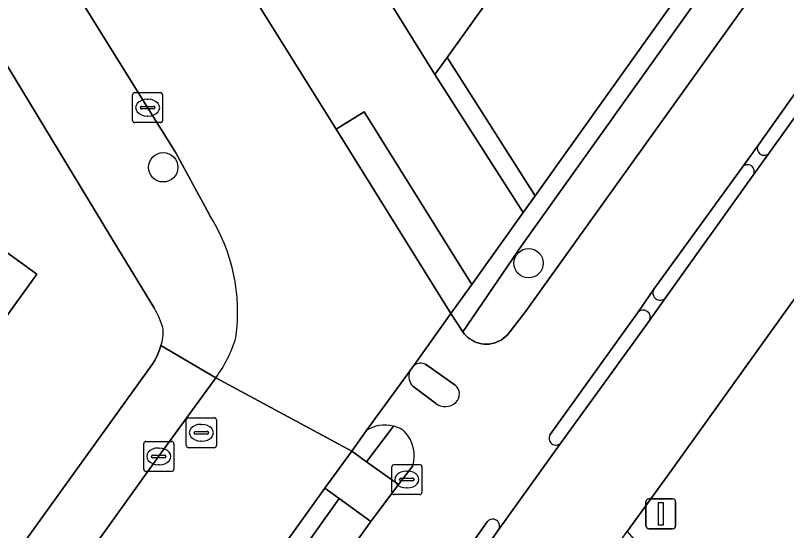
# Model space of a CAD drawing. Extents: x 158835 to 160077, y 386387 to 387778.
# Drawn here: x 159278.07 to 159303.78, y 386874.1 to 386891.27 of the extents above; entities that cross this region are included whole.
import ezdxf

# ---------------------------------------------------------------- set-up
doc = ezdxf.new("R2010")
doc.units = 0
for name, color, linetype in [('IMGEO_Berm_groen', 7, 'Continuous'), ('IMGEO_Boom', 7, 'Continuous'), ('IMGEO_Brandkraan', 7, 'Continuous'), ('IMGEO_Erf', 7, 'Continuous'), ('IMGEO_Fietspad_gesloten', 7, 'Continuous'), ('IMGEO_Groenvoorziening', 7, 'Continuous'), ('IMGEO_Haag', 7, 'Continuous'), ('IMGEO_Kolk', 7, 'Continuous'), ('IMGEO_Lichtmast', 7, 'Continuous'), ('IMGEO_OVBaan_gesloten', 7, 'Continuous'), ('IMGEO_Pand', 7, 'Continuous'), ('IMGEO_Rijbaan_lokaal_open', 7, 'Continuous'), ('IMGEO_Rioolput', 7, 'Continuous'), ('IMGEO_Verkeerseiland_gesloten', 7, 'Continuous'), ('IMGEO_Verkeerseiland_open', 7, 'Continuous'), ('IMGEO_Voetpad_open', 7, 'Continuous')]:
    doc.layers.add(name, color=color, linetype=linetype)

msp = doc.modelspace()

# ---------------------------------------------------------------- linework, layer by layer
at = {"layer": 'IMGEO_Berm_groen'}
for points in [[(159308.406, 386915.11), (159304.811, 386912.887), (159291.215, 386904.389), (159285.634, 386900.868), (159285.084, 386900.521), (159292.051, 386889.304), (159292.458, 386889.873), (159296.496, 386895.51), (159307.289, 386910.534)], [(159290.673, 386877.585), (159289.777, 386876.394), (159290.843, 386875.635), (159291.313, 386876.256)]]:
    msp.add_lwpolyline(points, dxfattribs=at)
for centre, radius, start, end in [((159290.389, 386876.522), 1.1, 53.4514, 75.0358), ((159290.183, 386876.598), 1.181, 343.1672, 43.1639)]:
    msp.add_arc(centre, radius, start, end, dxfattribs=at)
at = {"layer": 'IMGEO_Boom'}
for centre in [(159282.993, 386886.211), (159295.175, 386883.016)]:
    msp.add_circle(centre, 0.489, dxfattribs=at)
at = {"layer": 'IMGEO_Brandkraan'}
for p, q in [((159283.839, 386877.864), (159284.691, 386877.864)), ((159283.764, 386876.938), (159283.764, 386877.79)), ((159284.252, 386877.644), (159284.277, 386877.644)), ((159284.765, 386877.79), (159284.765, 386876.938)), ((159284.023, 386877.358), (159284.023, 386877.37)), ((159284.066, 386877.407), (159284.464, 386877.407)), ((159284.507, 386877.37), (159284.507, 386877.358)), ((159284.461, 386877.321), (159284.063, 386877.321)), ((159284.275, 386877.084), (159284.25, 386877.084)), ((159284.691, 386876.864), (159283.839, 386876.864))]:
    msp.add_line(p, q, dxfattribs=at)
for points in [[(159283.839, 386877.864), (159284.691, 386877.864)], [(159283.764, 386876.938), (159283.764, 386877.79)], [(159284.765, 386877.79), (159284.765, 386876.938)], [(159284.691, 386876.864), (159283.839, 386876.864)]]:
    msp.add_lwpolyline(points, dxfattribs=at)
for centre, radius, start, end in [((159283.841, 386877.788), 0.0765, 91.552, 178.448), ((159283.841, 386877.788), 0.0765, 91.552, 178.448), ((159284.689, 386877.788), 0.0765, 1.552, 88.448), ((159284.689, 386877.788), 0.0765, 1.552, 88.448), ((159284.063, 386877.367), 0.0403, 85.8775, 175.7526), ((159284.06, 386877.357), 0.0366, 178.938, 274.7102), ((159284.464, 386877.364), 0.043, 264.8664, 352.4533), ((159284.468, 386877.369), 0.0386, 1.7309, 96.639), ((159283.841, 386876.94), 0.0765, 181.552, 268.448), ((159283.841, 386876.94), 0.0765, 181.552, 268.448), ((159284.689, 386876.94), 0.0765, 271.552, 358.448), ((159284.689, 386876.94), 0.0765, 271.552, 358.448)]:
    msp.add_arc(centre, radius, start, end, dxfattribs=at)
for centre, major_axis, ratio, start_param, end_param in [((159284.251, 386877.364), (-0.387, 0.002), 0.722429, 4.712389, 7.853982), ((159284.276, 386877.364), (-0.39, 0.002), 0.717154, 1.570796, 4.712389)]:
    msp.add_ellipse(centre, major_axis=major_axis, ratio=ratio, start_param=start_param, end_param=end_param, dxfattribs=at)
at = {"layer": 'IMGEO_Erf'}
for points in [[(159282.706, 386881.503), (159281.467, 386883.527), (159274.852, 386894.442), (159272.047, 386898.934), (159270.223, 386896.628), (159266.308, 386891.679), (159278.78, 386882.646), (159276.085, 386878.925), (159275.436, 386879.392), (159272.528, 386875.353), (159273.177, 386874.886), (159273.089, 386874.764), (159270.49, 386871.156)], [(159268.011, 386859.357), (159282.621, 386879.644), (159282.72, 386879.799), (159282.804, 386879.962), (159282.873, 386880.132), (159282.914, 386880.267)]]:
    msp.add_lwpolyline(points, dxfattribs=at)
for centre, radius, start, end in [((159280.268, 386880.092), 2.817, 14.8292, 30.0563), ((159281.744, 386880.71), 1.251, 339.2405, 4.705)]:
    msp.add_arc(centre, radius, start, end, dxfattribs=at)
at = {"layer": 'IMGEO_Fietspad_gesloten'}
for points in [[(159295.896, 386877.306), (159297.601, 386879.67), (159298.824, 386881.367), (159299.358, 386882.146), (159302.296, 386886.21), (159302.84, 386886.964), (159305.76, 386891.056), (159306.295, 386891.828), (159309.229, 386895.88), (159309.773, 386896.656), (159312.692, 386900.717), (159313.231, 386901.492), (159316.163, 386905.581), (159316.7, 386906.312), (159322.389, 386914.237), (159322.504, 386914.393), (159323.254, 386915.416), (159323.293, 386915.469), (159326.591, 386920.089), (159327.95, 386921.946)], [(159323.459, 386920.998), (159295.785, 386882.398), (159295.082, 386881.418), (159294.557, 386880.739), (159294.514, 386880.68), (159294.458, 386880.615), (159294.397, 386880.556), (159294.331, 386880.503), (159294.261, 386880.455), (159294.187, 386880.414), (159294.109, 386880.38), (159294.028, 386880.353), (159293.946, 386880.334), (159293.862, 386880.322), (159293.777, 386880.317), (159293.692, 386880.32), (159293.608, 386880.331), (159293.525, 386880.349), (159293.444, 386880.374), (159293.365, 386880.406), (159293.29, 386880.446), (159293.219, 386880.492), (159293.152, 386880.544), (159293.089, 386880.602), (159293.033, 386880.665), (159292.982, 386880.733), (159292.589, 386881.34), (159291.41, 386879.683), (159291.363, 386879.617)], [(159291.205, 386879.401), (159289.763, 386877.426)], [(159291.741, 386879.648), (159292.727, 386878.947)], [(159292.069, 386878.349), (159291.316, 386878.915)], [(159294.17, 386874.129), (159296.263, 386877.041)], [(159291.313, 386876.256), (159290.843, 386875.635), (159289.915, 386874.409), (159260.77, 386833.848)], [(159279.873, 386855.033), (159280.435, 386855.808), (159283.369, 386859.853), (159283.902, 386860.628), (159286.841, 386864.711), (159287.379, 386865.473), (159290.329, 386869.544), (159290.859, 386870.292), (159292.625, 386872.746), (159293.211, 386873.567), (159293.798, 386874.394)]]:
    msp.add_lwpolyline(points, dxfattribs=at)
for centre, radius, start, end in [((159291.582, 386879.265), 0.415, 67.4997, 121.877), ((159291.67, 386879.251), 0.488, 162.1678, 223.563), ((159292.489, 386878.651), 0.38, 313.8409, 51.1818), ((159292.394, 386878.77), 0.532, 232.3751, 312.32), ((159290.388, 386876.53), 1.093, 74.9062, 124.9157), ((159290.389, 386876.522), 1.1, 53.4514, 75.0358), ((159290.183, 386876.598), 1.181, 343.1672, 43.1639), ((159296.085, 386877.182), 0.227, 146.7558, 321.5803), ((159293.981, 386874.257), 0.228, 325.9822, 143.0883)]:
    msp.add_arc(centre, radius, start, end, dxfattribs=at)
at = {"layer": 'IMGEO_Groenvoorziening'}
for points in [[(159300.98, 386892.054), (159294.964, 386883.631), (159292.982, 386880.733), (159293.033, 386880.665), (159293.089, 386880.602), (159293.152, 386880.544), (159293.219, 386880.492), (159293.29, 386880.446), (159293.365, 386880.406), (159293.444, 386880.374), (159293.525, 386880.349), (159293.608, 386880.331), (159293.692, 386880.32), (159293.777, 386880.317), (159293.862, 386880.322), (159293.946, 386880.334), (159294.028, 386880.353), (159294.109, 386880.38), (159294.187, 386880.414), (159294.261, 386880.455), (159294.331, 386880.503), (159294.397, 386880.556), (159294.458, 386880.615), (159294.514, 386880.68), (159294.557, 386880.739), (159295.082, 386881.418), (159295.785, 386882.398), (159323.459, 386920.998)], [(159311.011, 386907.04), (159300.492, 386892.403), (159295.393, 386885.264), (159294.991, 386884.702), (159293.282, 386882.307), (159292.905, 386881.778), (159292.589, 386881.34), (159292.982, 386880.733), (159294.964, 386883.631), (159300.98, 386892.054), (159311.499, 386906.69)], [(159318.95, 386902.616), (159299.955, 386876.133), (159298.46, 386874.072), (159299.868, 386872.469), (159303.561, 386868.051), (159304.548, 386867.085), (159305.861, 386865.949), (159307.406, 386864.787), (159344.416, 386838.941), (159347.517, 386836.798), (159348.071, 386836.413), (159351.64, 386840.448)], [(159289.763, 386877.426), (159289.28, 386876.748), (159289.777, 386876.394), (159290.673, 386877.585)], [(159286.673, 386872.099), (159288.864, 386875.168), (159288.379, 386875.519), (159287.428, 386874.189), (159286.185, 386872.449)], [(159260.77, 386833.848), (159289.915, 386874.409), (159288.864, 386875.168), (159286.673, 386872.099)]]:
    msp.add_lwpolyline(points, dxfattribs=at)
msp.add_arc((159290.388, 386876.53), 1.093, 74.9062, 124.9157, dxfattribs=at)
at = {"layer": 'IMGEO_Haag'}
for points in [[(159311.011, 386907.04), (159300.492, 386892.403), (159295.393, 386885.264), (159294.991, 386884.702), (159293.282, 386882.307), (159292.905, 386881.778), (159292.589, 386881.34), (159292.982, 386880.733), (159294.964, 386883.631), (159300.98, 386892.054), (159311.499, 386906.69)], [(159289.763, 386877.426), (159289.28, 386876.748), (159289.777, 386876.394), (159290.673, 386877.585)], [(159286.673, 386872.099), (159288.864, 386875.168), (159288.379, 386875.519), (159287.428, 386874.189), (159286.185, 386872.449)]]:
    msp.add_lwpolyline(points, dxfattribs=at)
msp.add_arc((159290.388, 386876.53), 1.093, 74.9062, 124.9157, dxfattribs=at)
at = {"layer": 'IMGEO_Kolk'}
for p, q in [((159282.049, 386888.699), (159282.901, 386888.699)), ((159281.974, 386887.773), (159281.974, 386888.625)), ((159282.462, 386888.479), (159282.487, 386888.479)), ((159282.975, 386888.625), (159282.975, 386887.773)), ((159282.233, 386888.193), (159282.233, 386888.205)), ((159282.671, 386888.156), (159282.273, 386888.156)), ((159282.276, 386888.242), (159282.674, 386888.242)), ((159282.717, 386888.205), (159282.717, 386888.193)), ((159282.485, 386887.919), (159282.46, 386887.919)), ((159282.901, 386887.699), (159282.049, 386887.699)), ((159282.343, 386876.149), (159282.343, 386877.001)), ((159282.418, 386877.075), (159283.27, 386877.075)), ((159282.831, 386876.855), (159282.856, 386876.855)), ((159283.344, 386877.001), (159283.344, 386876.149)), ((159282.602, 386876.569), (159282.602, 386876.581)), ((159282.645, 386876.618), (159283.043, 386876.618)), ((159283.086, 386876.581), (159283.086, 386876.569)), ((159283.04, 386876.532), (159282.642, 386876.532)), ((159283.27, 386876.075), (159282.418, 386876.075)), ((159282.854, 386876.295), (159282.829, 386876.295))]:
    msp.add_line(p, q, dxfattribs=at)
for points in [[(159282.049, 386888.699), (159282.901, 386888.699)], [(159281.974, 386887.773), (159281.974, 386888.625)], [(159282.975, 386888.625), (159282.975, 386887.773)], [(159282.901, 386887.699), (159282.049, 386887.699)], [(159282.343, 386876.149), (159282.343, 386877.001)], [(159282.418, 386877.075), (159283.27, 386877.075)], [(159283.344, 386877.001), (159283.344, 386876.149)], [(159283.27, 386876.075), (159282.418, 386876.075)]]:
    msp.add_lwpolyline(points, dxfattribs=at)
for centre, radius, start, end in [((159282.051, 386888.623), 0.0765, 91.552, 178.448), ((159282.051, 386888.623), 0.0765, 91.552, 178.448), ((159282.899, 386888.623), 0.0765, 1.552, 88.448), ((159282.899, 386888.623), 0.0765, 1.552, 88.448), ((159282.273, 386888.202), 0.0403, 85.8775, 175.7526), ((159282.27, 386888.192), 0.0366, 178.938, 274.7102), ((159282.674, 386888.199), 0.043, 264.8664, 352.4533), ((159282.678, 386888.204), 0.0386, 1.7309, 96.639), ((159282.051, 386887.775), 0.0765, 181.552, 268.448), ((159282.051, 386887.775), 0.0765, 181.552, 268.448), ((159282.899, 386887.775), 0.0765, 271.552, 358.448), ((159282.899, 386887.775), 0.0765, 271.552, 358.448), ((159282.42, 386876.999), 0.0765, 91.552, 178.448), ((159282.42, 386876.999), 0.0765, 91.552, 178.448), ((159283.268, 386876.999), 0.0765, 1.552, 88.448), ((159283.268, 386876.999), 0.0765, 1.552, 88.448), ((159282.642, 386876.578), 0.0403, 85.8775, 175.7526), ((159282.639, 386876.568), 0.0366, 178.938, 274.7102), ((159283.043, 386876.575), 0.043, 264.8664, 352.4533), ((159283.047, 386876.58), 0.0386, 1.7309, 96.639), ((159282.42, 386876.151), 0.0765, 181.552, 268.448), ((159282.42, 386876.151), 0.0765, 181.552, 268.448), ((159283.268, 386876.151), 0.0765, 271.552, 358.448), ((159283.268, 386876.151), 0.0765, 271.552, 358.448)]:
    msp.add_arc(centre, radius, start, end, dxfattribs=at)
for centre, major_axis, ratio, start_param, end_param in [((159282.461, 386888.199), (-0.387, 0.002), 0.722429, 4.712389, 7.853982), ((159282.486, 386888.199), (-0.39, 0.002), 0.717154, 1.570796, 4.712389), ((159282.83, 386876.575), (-0.387, 0.002), 0.722429, 4.712389, 7.853982), ((159282.855, 386876.575), (-0.39, 0.002), 0.717154, 1.570796, 4.712389)]:
    msp.add_ellipse(centre, major_axis=major_axis, ratio=ratio, start_param=start_param, end_param=end_param, dxfattribs=at)
at = {"layer": 'IMGEO_Lichtmast'}
for p, q in [((159299.09, 386874.263), (159299.09, 386875.063)), ((159299.09, 386875.063), (159299.09, 386874.263)), ((159299.19, 386875.163), (159299.98, 386875.163)), ((159299.98, 386875.163), (159299.19, 386875.163)), ((159300.08, 386875.063), (159300.08, 386874.263)), ((159300.08, 386874.263), (159300.08, 386875.063)), ((159299.98, 386874.163), (159299.19, 386874.163)), ((159299.19, 386874.163), (159299.98, 386874.163))]:
    msp.add_line(p, q, dxfattribs=at)
msp.add_lwpolyline([(159299.51, 386875.038), (159299.66, 386875.038), (159299.66, 386874.288), (159299.51, 386874.288), (159299.51, 386875.038)], dxfattribs=at)
for centre, start, end in [((159299.19, 386875.063), 90, 180), ((159299.19, 386875.063), 90, 180), ((159299.98, 386875.063), 0, 90), ((159299.98, 386875.063), 360, 90), ((159299.19, 386874.263), 180, 270), ((159299.19, 386874.263), 180, 270), ((159299.98, 386874.263), 270, 0), ((159299.98, 386874.263), 270, 0)]:
    msp.add_arc(centre, 0.1, start, end, dxfattribs=at)
at = {"layer": 'IMGEO_OVBaan_gesloten'}
for points in [[(159323.95, 386914.867), (159323.125, 386913.88), (159322.046, 386912.589), (159317.045, 386906.055), (159316.531, 386905.315), (159313.621, 386901.211), (159313.062, 386900.463), (159310.141, 386896.39), (159309.608, 386895.631), (159306.679, 386891.553), (159306.134, 386890.778), (159303.21, 386886.699), (159302.661, 386885.948), (159299.738, 386881.862), (159299.204, 386881.106), (159297.871, 386879.264), (159296.263, 386877.041), (159294.17, 386874.129), (159293.585, 386873.3)], [(159295.549, 386869.585), (159295.337, 386869.739), (159296.652, 386871.559), (159298.46, 386874.072), (159299.955, 386876.133), (159318.95, 386902.616)]]:
    msp.add_lwpolyline(points, dxfattribs=at)
at = {"layer": 'IMGEO_Pand'}
msp.add_lwpolyline([(159266.18, 386886.027), (159263.288, 386882.016), (159266.769, 386879.321), (159273.089, 386874.764), (159273.177, 386874.886), (159272.528, 386875.353), (159275.436, 386879.392), (159276.085, 386878.925), (159278.78, 386882.646), (159266.308, 386891.679), (159270.223, 386896.628), (159272.047, 386898.934), (159269.765, 386902.616), (159265.812, 386898.129), (159259.472, 386890.864)], close=True, dxfattribs=at)
at = {"layer": 'IMGEO_Rijbaan_lokaal_open'}
for points in [[(159227.553, 386985.313), (159223.449, 386982.721), (159224.478, 386981.131), (159235.854, 386962.883), (159237.386, 386960.45), (159240.581, 386955.34), (159248.837, 386942.118), (159254.232, 386933.527), (159260.723, 386923.118), (159261.858, 386921.291), (159270.058, 386908.157), (159272.045, 386904.953), (159282.472, 386888.2), (159283.419, 386886.691), (159284.537, 386884.63)], [(159288.761, 386887.477), (159284.927, 386893.622), (159283.197, 386896.388), (159278.442, 386904.025), (159275.045, 386909.477), (159266.513, 386923.188), (159264.481, 386926.453), (159264.317, 386926.716), (159261.156, 386931.78), (159259.101, 386935.072), (159255.843, 386940.29), (159253.758, 386943.629), (159252.567, 386945.538), (159250.529, 386948.798), (159248.497, 386952.05), (159245.281, 386957.195), (159243.224, 386960.485), (159240.639, 386964.621), (159228.308, 386984.377)], [(159309.461, 386913.598), (159307.289, 386910.534), (159296.496, 386895.51), (159292.458, 386889.873), (159295.393, 386885.264), (159300.492, 386892.403), (159311.011, 386907.04), (159320.603, 386920.447)], [(159284.744, 386879.192), (159289.28, 386876.748), (159289.763, 386877.426), (159291.205, 386879.401), (159291.311, 386879.546), (159291.363, 386879.617), (159291.41, 386879.683), (159292.589, 386881.34), (159288.761, 386887.477)], [(159286.185, 386872.449), (159287.428, 386874.189), (159288.379, 386875.519), (159289.28, 386876.748), (159284.744, 386879.192), (159282.841, 386876.574), (159280.756, 386873.676)]]:
    msp.add_lwpolyline(points, dxfattribs=at)
msp.add_lwpolyline([(159294.991, 386884.702), (159295.393, 386885.264), (159292.458, 386889.873), (159292.051, 386889.304)], close=True, dxfattribs=at)
for centre, radius, start, end in [((159279.401, 386881.387), 6.074, 351.9785, 32.2741), ((159281.267, 386881.768), 4.327, 323.4687, 343.5033)]:
    msp.add_arc(centre, radius, start, end, dxfattribs=at)
at = {"layer": 'IMGEO_Rioolput'}
for p, q in [((159290.617, 386875.379), (159290.617, 386876.231)), ((159290.692, 386876.305), (159291.544, 386876.305)), ((159291.105, 386876.085), (159291.13, 386876.085)), ((159291.618, 386876.231), (159291.618, 386875.379)), ((159290.876, 386875.799), (159290.876, 386875.811)), ((159290.919, 386875.848), (159291.317, 386875.848)), ((159291.36, 386875.811), (159291.36, 386875.799)), ((159291.314, 386875.762), (159290.916, 386875.762)), ((159291.544, 386875.305), (159290.692, 386875.305)), ((159291.128, 386875.525), (159291.103, 386875.525))]:
    msp.add_line(p, q, dxfattribs=at)
for points in [[(159290.617, 386875.379), (159290.617, 386876.231)], [(159290.692, 386876.305), (159291.544, 386876.305)], [(159291.618, 386876.231), (159291.618, 386875.379)], [(159291.544, 386875.305), (159290.692, 386875.305)]]:
    msp.add_lwpolyline(points, dxfattribs=at)
for centre, radius, start, end in [((159290.694, 386876.229), 0.0765, 91.552, 178.448), ((159290.694, 386876.229), 0.0765, 91.552, 178.448), ((159291.542, 386876.229), 0.0765, 1.552, 88.448), ((159291.542, 386876.229), 0.0765, 1.552, 88.448), ((159290.916, 386875.808), 0.0403, 85.8775, 175.7526), ((159290.913, 386875.798), 0.0366, 178.938, 274.7102), ((159291.317, 386875.805), 0.043, 264.8664, 352.4533), ((159291.321, 386875.81), 0.0386, 1.7309, 96.639), ((159290.694, 386875.381), 0.0765, 181.552, 268.448), ((159290.694, 386875.381), 0.0765, 181.552, 268.448), ((159291.542, 386875.381), 0.0765, 271.552, 358.448), ((159291.542, 386875.381), 0.0765, 271.552, 358.448)]:
    msp.add_arc(centre, radius, start, end, dxfattribs=at)
for centre, major_axis, ratio, start_param, end_param in [((159291.104, 386875.805), (-0.387, 0.002), 0.722429, 4.712389, 7.853982), ((159291.129, 386875.805), (-0.39, 0.002), 0.717154, 1.570796, 4.712389)]:
    msp.add_ellipse(centre, major_axis=major_axis, ratio=ratio, start_param=start_param, end_param=end_param, dxfattribs=at)
at = {"layer": 'IMGEO_Verkeerseiland_gesloten'}
for points in [[(159305.76, 386891.056), (159302.84, 386886.964)], [(159303.21, 386886.699), (159306.134, 386890.778)], [(159302.296, 386886.21), (159299.358, 386882.146)], [(159299.738, 386881.862), (159302.661, 386885.948)], [(159298.824, 386881.367), (159297.601, 386879.67), (159295.896, 386877.306)], [(159297.871, 386879.264), (159299.204, 386881.106)], [(159296.263, 386877.041), (159297.871, 386879.264)], [(159293.798, 386874.394), (159293.211, 386873.567), (159293.585, 386873.3), (159294.17, 386874.129)]]:
    msp.add_lwpolyline(points, dxfattribs=at)
for centre, radius, start, end in [((159303.031, 386886.84), 0.228, 147.1463, 321.632), ((159302.474, 386886.072), 0.225, 326.3808, 142.277), ((159299.559, 386882.019), 0.238, 147.6914, 318.7621), ((159299.003, 386881.22), 0.231, 330.3647, 140.6694), ((159296.085, 386877.182), 0.227, 146.7558, 321.5803), ((159293.981, 386874.257), 0.228, 325.9822, 143.0883)]:
    msp.add_arc(centre, radius, start, end, dxfattribs=at)
at = {"layer": 'IMGEO_Verkeerseiland_open'}
for points in [[(159291.363, 386879.617), (159291.311, 386879.546), (159291.205, 386879.401)], [(159292.727, 386878.947), (159291.741, 386879.648)], [(159291.316, 386878.915), (159292.069, 386878.349)]]:
    msp.add_lwpolyline(points, dxfattribs=at)
for centre, radius, start, end in [((159291.582, 386879.265), 0.415, 67.4997, 121.877), ((159291.67, 386879.251), 0.488, 162.1678, 223.563), ((159292.489, 386878.651), 0.38, 313.8409, 51.1818), ((159292.394, 386878.77), 0.532, 232.3751, 312.32)]:
    msp.add_arc(centre, radius, start, end, dxfattribs=at)
at = {"layer": 'IMGEO_Voetpad_open'}
for points in [[(159221.474, 386979.958), (159222.954, 386977.516), (159223.124, 386977.244), (159223.673, 386976.361), (159227.951, 386969.495), (159228.453, 386968.689), (159233.986, 386959.896), (159234.626, 386958.869), (159236.282, 386956.214), (159237.938, 386953.56), (159245.033, 386942.24), (159250.995, 386932.728), (159257.972, 386921.518), (159262.274, 386914.62), (159267.952, 386905.515), (159267.781, 386905.402), (159267.248, 386904.836), (159269.765, 386902.616), (159272.047, 386898.934), (159274.852, 386894.442), (159281.467, 386883.527), (159282.706, 386881.503)], [(159278.156, 386905.353), (159278.142, 386905.168), (159278.144, 386904.982), (159278.163, 386904.798), (159278.199, 386904.615), (159278.25, 386904.437), (159278.318, 386904.264), (159278.4, 386904.098), (159278.442, 386904.025), (159279.376, 386904.606), (159284.131, 386896.969), (159283.197, 386896.388), (159284.927, 386893.622), (159288.761, 386887.477), (159289.694, 386888.059), (159293.282, 386882.307), (159294.991, 386884.702), (159292.051, 386889.304), (159285.084, 386900.521), (159281.43, 386906.366)], [(159284.537, 386884.63), (159283.419, 386886.691), (159282.472, 386888.2), (159272.045, 386904.953)], [(159302.84, 386886.964), (159302.296, 386886.21)], [(159302.661, 386885.948), (159303.21, 386886.699)], [(159299.358, 386882.146), (159298.824, 386881.367)], [(159299.204, 386881.106), (159299.738, 386881.862)], [(159280.756, 386873.676), (159282.841, 386876.574), (159284.744, 386879.192), (159282.914, 386880.267), (159282.873, 386880.132), (159282.804, 386879.962), (159282.72, 386879.799), (159282.621, 386879.644), (159268.011, 386859.357)], [(159282.914, 386880.267), (159284.744, 386879.192)]]:
    msp.add_lwpolyline(points, dxfattribs=at)
for points in [[(159288.761, 386887.477), (159292.589, 386881.34), (159292.905, 386881.778), (159293.282, 386882.307), (159289.694, 386888.059)], [(159290.843, 386875.635), (159289.777, 386876.394), (159289.28, 386876.748), (159288.379, 386875.519), (159288.864, 386875.168), (159289.915, 386874.409)]]:
    msp.add_lwpolyline(points, close=True, dxfattribs=at)
for centre, radius, start, end in [((159303.031, 386886.84), 0.228, 147.1463, 321.632), ((159302.474, 386886.072), 0.225, 326.3808, 142.277), ((159279.401, 386881.387), 6.074, 351.9785, 32.2741), ((159299.559, 386882.019), 0.238, 147.6914, 318.7621), ((159280.268, 386880.092), 2.817, 14.8292, 30.0563), ((159299.003, 386881.22), 0.231, 330.3647, 140.6694), ((159281.744, 386880.71), 1.251, 339.2405, 4.705), ((159281.267, 386881.768), 4.327, 323.4687, 343.5033)]:
    msp.add_arc(centre, radius, start, end, dxfattribs=at)

doc.saveas('drawing.dxf')
